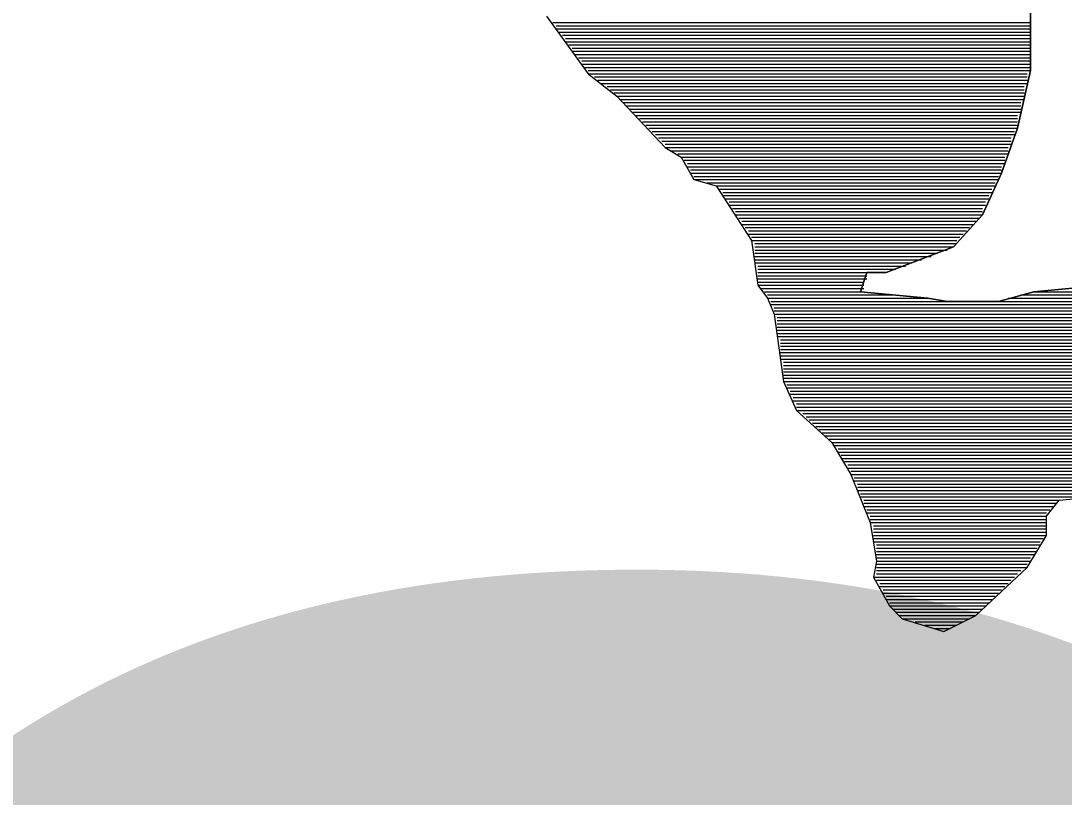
# Model space of a CAD drawing. Extents: x -796 to 2793, y -4650 to 4425.
# Drawn here: x 1897.75 to 1914.03, y 1938.44 to 1950.54 of the extents above; entities that cross this region are included whole.
import ezdxf

# ---------------------------------------------------------------- set-up
doc = ezdxf.new("R2010")
doc.units = 0
doc.layers.add('RD_HC_Data', color=7, linetype='Continuous')
doc.layers.add('RD_HC_Data_Tic', color=7, linetype='Continuous')

msp = doc.modelspace()

# ---------------------------------------------------------------- linework, layer by layer
at = {"layer": 'RD_HC_Data'}
for points in [[(1913.502, 1952.22), (1913.602, 1951.12), (1913.502, 1950.82), (1913.502, 1949.77), (1913.302, 1948.87), (1913.052, 1948.17), (1912.752, 1947.52), (1912.302, 1947.02), (1911.252, 1946.62), (1910.952, 1946.62), (1910.852, 1946.32), (1911.902, 1946.22), (1912.202, 1946.17), (1913.002, 1946.17), (1913.552, 1946.32), (1914.652, 1946.42)], [(1914.652, 1946.42), (1913.552, 1946.32), (1913.002, 1946.17), (1912.202, 1946.17), (1911.902, 1946.22), (1910.852, 1946.32), (1910.952, 1946.62), (1911.252, 1946.62), (1912.302, 1947.02), (1912.752, 1947.52), (1913.052, 1948.17), (1913.302, 1948.87), (1913.502, 1949.77), (1913.502, 1950.82), (1913.602, 1951.12), (1913.502, 1952.22)], [(1905.952, 1950.62), (1906.602, 1949.72), (1907.052, 1949.37), (1907.802, 1948.57), (1908.052, 1948.42), (1908.252, 1948.07), (1908.602, 1947.97), (1909.152, 1947.12), (1909.252, 1946.42), (1909.402, 1946.22), (1909.502, 1945.97), (1909.652, 1944.92), (1909.852, 1944.47), (1910.402, 1943.97), (1910.702, 1943.47), (1911.002, 1942.72), (1911.102, 1942.12), (1911.052, 1941.87), (1911.302, 1941.42), (1911.502, 1941.22), (1912.152, 1941.02), (1912.652, 1941.27), (1913.452, 1942.02), (1913.752, 1942.52), (1913.752, 1942.82), (1913.952, 1943.07), (1914.502, 1943.12)], [(1905.952, 1950.62), (1906.602, 1949.72), (1907.052, 1949.37), (1907.802, 1948.57), (1908.052, 1948.42), (1908.252, 1948.07), (1908.602, 1947.97), (1909.152, 1947.12), (1909.252, 1946.42), (1909.402, 1946.22), (1909.502, 1945.97), (1909.652, 1944.92), (1909.852, 1944.47), (1910.402, 1943.97), (1910.702, 1943.47), (1911.002, 1942.72), (1911.102, 1942.12), (1911.052, 1941.87), (1911.302, 1941.42), (1911.502, 1941.22), (1912.152, 1941.02), (1912.652, 1941.27), (1913.452, 1942.02), (1913.752, 1942.52), (1913.752, 1942.82), (1913.952, 1943.07), (1914.502, 1943.12)], [(1906.052, 1950.52), (1913.502, 1950.52)], [(1906.102, 1950.47), (1913.502, 1950.47)], [(1906.102, 1950.42), (1913.502, 1950.42)], [(1906.152, 1950.37), (1913.502, 1950.37)], [(1906.202, 1950.32), (1913.502, 1950.32)], [(1906.252, 1950.27), (1913.502, 1950.27)], [(1906.252, 1950.22), (1913.502, 1950.22)], [(1906.302, 1950.17), (1913.502, 1950.17)], [(1906.352, 1950.12), (1913.502, 1950.12)], [(1906.352, 1950.07), (1913.502, 1950.07)], [(1906.402, 1950.02), (1913.502, 1950.02)], [(1906.452, 1949.97), (1913.502, 1949.97)], [(1906.502, 1949.92), (1913.502, 1949.92)], [(1906.502, 1949.87), (1913.502, 1949.87)], [(1906.552, 1949.82), (1913.502, 1949.82)], [(1906.602, 1949.77), (1913.502, 1949.77)], [(1906.602, 1949.72), (1913.452, 1949.72)], [(1906.702, 1949.67), (1913.452, 1949.67)], [(1906.752, 1949.62), (1913.452, 1949.62)], [(1906.802, 1949.57), (1913.452, 1949.57)], [(1906.902, 1949.52), (1913.402, 1949.52)], [(1906.952, 1949.47), (1913.402, 1949.47)], [(1907.002, 1949.42), (1913.402, 1949.42)], [(1907.052, 1949.37), (1913.402, 1949.37)], [(1907.102, 1949.32), (1913.402, 1949.32)], [(1907.152, 1949.27), (1913.352, 1949.27)], [(1907.202, 1949.22), (1913.352, 1949.22)], [(1907.252, 1949.17), (1913.352, 1949.17)], [(1907.302, 1949.12), (1913.352, 1949.12)], [(1907.352, 1949.07), (1913.302, 1949.07)], [(1907.402, 1949.02), (1913.302, 1949.02)], [(1907.452, 1948.97), (1913.302, 1948.97)], [(1907.502, 1948.92), (1913.302, 1948.92)], [(1907.552, 1948.87), (1913.302, 1948.87)], [(1907.602, 1948.82), (1913.252, 1948.82)], [(1907.652, 1948.77), (1913.252, 1948.77)], [(1907.702, 1948.72), (1913.202, 1948.72)], [(1907.752, 1948.67), (1913.202, 1948.67)], [(1907.802, 1948.62), (1913.202, 1948.62)], [(1907.802, 1948.57), (1913.152, 1948.57)], [(1907.902, 1948.52), (1913.152, 1948.52)], [(1908.002, 1948.47), (1913.152, 1948.47)], [(1908.052, 1948.42), (1913.102, 1948.42)], [(1908.102, 1948.37), (1913.102, 1948.37)], [(1908.152, 1948.32), (1913.102, 1948.32)], [(1908.152, 1948.27), (1913.052, 1948.27)], [(1908.202, 1948.22), (1913.052, 1948.22)], [(1908.202, 1948.17), (1913.052, 1948.17)], [(1908.252, 1948.12), (1913.002, 1948.12)], [(1908.252, 1948.07), (1913.002, 1948.07)], [(1908.452, 1948.02), (1912.952, 1948.02)], [(1908.602, 1947.97), (1912.952, 1947.97)], [(1908.652, 1947.92), (1912.902, 1947.92)], [(1908.702, 1947.87), (1912.902, 1947.87)], [(1908.702, 1947.82), (1912.852, 1947.82)], [(1908.752, 1947.77), (1912.852, 1947.77)], [(1908.802, 1947.72), (1912.802, 1947.72)], [(1908.802, 1947.67), (1912.802, 1947.67)], [(1908.852, 1947.62), (1912.752, 1947.62)], [(1908.902, 1947.57), (1912.752, 1947.57)], [(1908.902, 1947.52), (1912.752, 1947.52)], [(1908.952, 1947.47), (1912.702, 1947.47)], [(1909.002, 1947.42), (1912.652, 1947.42)], [(1909.002, 1947.37), (1912.602, 1947.37)], [(1909.052, 1947.32), (1912.552, 1947.32)], [(1909.102, 1947.27), (1912.502, 1947.27)], [(1909.102, 1947.22), (1912.452, 1947.22)], [(1909.152, 1947.17), (1912.402, 1947.17)], [(1909.152, 1947.12), (1912.352, 1947.12)], [(1909.202, 1947.07), (1912.352, 1947.07)], [(1909.202, 1947.02), (1912.302, 1947.02)], [(1909.202, 1946.97), (1912.202, 1946.97)], [(1909.202, 1946.92), (1912.052, 1946.92)], [(1909.202, 1946.87), (1911.952, 1946.87)], [(1909.202, 1946.82), (1911.802, 1946.82)], [(1909.202, 1946.77), (1911.652, 1946.77)], [(1909.252, 1946.72), (1911.552, 1946.72)], [(1909.252, 1946.67), (1911.402, 1946.67)], [(1909.252, 1946.62), (1910.952, 1946.62)], [(1909.252, 1946.57), (1910.952, 1946.57)], [(1909.252, 1946.52), (1910.952, 1946.52)], [(1909.252, 1946.47), (1910.902, 1946.47)], [(1909.252, 1946.42), (1910.902, 1946.42)], [(1909.302, 1946.37), (1910.902, 1946.37)], [(1909.352, 1946.32), (1910.852, 1946.32)], [(1909.402, 1946.27), (1911.402, 1946.27)], [(1909.402, 1946.22), (1911.902, 1946.22)], [(1909.452, 1946.17), (1912.202, 1946.17)], [(1913.002, 1946.17), (1918.602, 1946.17)], [(1913.152, 1946.22), (1918.652, 1946.22)], [(1913.352, 1946.27), (1918.652, 1946.27)], [(1913.552, 1946.32), (1918.652, 1946.32)], [(1909.452, 1946.12), (1918.602, 1946.12)], [(1909.502, 1946.07), (1918.552, 1946.07)], [(1909.502, 1946.02), (1918.552, 1946.02)], [(1909.502, 1945.97), (1918.552, 1945.97)], [(1909.552, 1945.92), (1918.402, 1945.92)], [(1909.552, 1945.87), (1918.252, 1945.87)], [(1909.552, 1945.82), (1918.152, 1945.82)], [(1909.552, 1945.77), (1918.052, 1945.77)], [(1909.552, 1945.72), (1918.002, 1945.72)], [(1909.552, 1945.67), (1917.902, 1945.67)], [(1909.552, 1945.62), (1917.802, 1945.62)], [(1909.602, 1945.57), (1917.752, 1945.57)], [(1909.602, 1945.52), (1917.652, 1945.52)], [(1909.602, 1945.47), (1917.602, 1945.47)], [(1909.602, 1945.42), (1917.002, 1945.42), (1917.302, 1945.42)], [(1909.602, 1945.37), (1916.852, 1945.37)], [(1909.602, 1945.32), (1916.752, 1945.32)], [(1909.602, 1945.27), (1916.702, 1945.27)], [(1909.652, 1945.22), (1916.702, 1945.22)], [(1909.652, 1945.17), (1916.652, 1945.17)], [(1909.652, 1945.12), (1916.652, 1945.12)], [(1909.652, 1945.07), (1916.652, 1945.07)], [(1909.652, 1945.02), (1916.602, 1945.02)], [(1909.652, 1944.97), (1916.602, 1944.97)], [(1909.652, 1944.92), (1916.552, 1944.92)], [(1909.702, 1944.87), (1916.552, 1944.87)], [(1909.702, 1944.82), (1916.552, 1944.82)], [(1909.752, 1944.77), (1916.452, 1944.77)], [(1909.752, 1944.72), (1916.352, 1944.72)], [(1909.802, 1944.67), (1916.302, 1944.67)], [(1909.802, 1944.62), (1916.202, 1944.62)], [(1909.852, 1944.57), (1916.152, 1944.57)], [(1909.852, 1944.52), (1916.052, 1944.52)], [(1909.852, 1944.47), (1916.002, 1944.47)], [(1909.952, 1944.42), (1915.902, 1944.42)], [(1910.002, 1944.37), (1915.852, 1944.37)], [(1910.052, 1944.32), (1915.702, 1944.32)], [(1910.102, 1944.27), (1915.552, 1944.27)], [(1910.152, 1944.22), (1915.502, 1944.22)], [(1910.202, 1944.17), (1915.452, 1944.17)], [(1910.252, 1944.12), (1915.452, 1944.12)], [(1910.302, 1944.07), (1915.402, 1944.07)], [(1910.352, 1944.02), (1915.402, 1944.02)], [(1910.402, 1943.97), (1915.352, 1943.97)], [(1910.452, 1943.92), (1915.302, 1943.92)], [(1910.502, 1943.87), (1915.302, 1943.87)], [(1910.502, 1943.82), (1915.252, 1943.82)], [(1910.552, 1943.77), (1915.252, 1943.77)], [(1910.552, 1943.72), (1915.202, 1943.72)], [(1910.602, 1943.67), (1915.152, 1943.67)], [(1910.652, 1943.62), (1915.102, 1943.62)], [(1910.652, 1943.57), (1915.052, 1943.57)], [(1910.702, 1943.52), (1915.002, 1943.52)], [(1910.702, 1943.47), (1915.002, 1943.47)], [(1910.752, 1943.42), (1914.902, 1943.42)], [(1910.752, 1943.37), (1914.852, 1943.37)], [(1910.802, 1943.32), (1914.752, 1943.32)], [(1910.802, 1943.27), (1914.702, 1943.27)], [(1910.802, 1943.22), (1914.602, 1943.22)], [(1910.852, 1943.17), (1914.552, 1943.17)], [(1910.852, 1943.12), (1914.502, 1943.12)], [(1910.902, 1943.07), (1913.952, 1943.07)], [(1910.902, 1943.02), (1913.902, 1943.02)], [(1910.902, 1942.97), (1913.852, 1942.97)], [(1910.952, 1942.92), (1913.802, 1942.92)], [(1910.952, 1942.87), (1913.752, 1942.87)], [(1911.002, 1942.82), (1913.752, 1942.82)], [(1911.002, 1942.77), (1913.752, 1942.77)], [(1911.002, 1942.72), (1913.752, 1942.72)], [(1911.052, 1942.67), (1913.752, 1942.67)], [(1911.052, 1942.62), (1913.752, 1942.62)], [(1911.052, 1942.57), (1913.752, 1942.57)], [(1911.052, 1942.52), (1913.752, 1942.52)], [(1911.052, 1942.47), (1913.702, 1942.47)], [(1911.052, 1942.42), (1913.652, 1942.42)], [(1911.102, 1942.37), (1913.652, 1942.37)], [(1911.102, 1942.32), (1913.602, 1942.32)], [(1911.102, 1942.27), (1913.602, 1942.27)], [(1911.102, 1942.22), (1913.552, 1942.22)], [(1911.102, 1942.17), (1913.502, 1942.17)], [(1911.102, 1942.12), (1913.502, 1942.12)], [(1911.102, 1942.07), (1913.452, 1942.07)], [(1911.102, 1942.02), (1913.452, 1942.02)], [(1911.102, 1941.97), (1913.352, 1941.97)], [(1911.052, 1941.87), (1913.252, 1941.87)], [(1911.102, 1941.92), (1913.302, 1941.92)], [(1911.102, 1941.82), (1913.202, 1941.82)], [(1911.152, 1941.77), (1913.152, 1941.77)], [(1911.152, 1941.72), (1913.102, 1941.72)], [(1911.202, 1941.67), (1913.052, 1941.67)], [(1911.202, 1941.62), (1913.002, 1941.62)], [(1911.252, 1941.57), (1912.952, 1941.57)], [(1911.252, 1941.52), (1912.902, 1941.52)], [(1911.302, 1941.47), (1912.852, 1941.47)], [(1911.302, 1941.42), (1912.802, 1941.42)], [(1911.352, 1941.37), (1912.752, 1941.37)], [(1911.402, 1941.32), (1912.702, 1941.32)], [(1911.452, 1941.27), (1912.652, 1941.27)], [(1911.502, 1941.22), (1912.552, 1941.22)], [(1911.702, 1941.17), (1912.452, 1941.17)], [(1911.852, 1941.12), (1912.352, 1941.12)], [(1912.002, 1941.07), (1912.252, 1941.07)]]:
    msp.add_lwpolyline(points, dxfattribs=at)

# ---------------------------------------------------------------- texts
at = {"layer": 'RD_HC_Data_Tic'}
msp.add_text('PROPOSED PLANS', height=37.5, dxfattribs=at).set_placement((1745.732, 1903.926))

doc.saveas('drawing.dxf')
